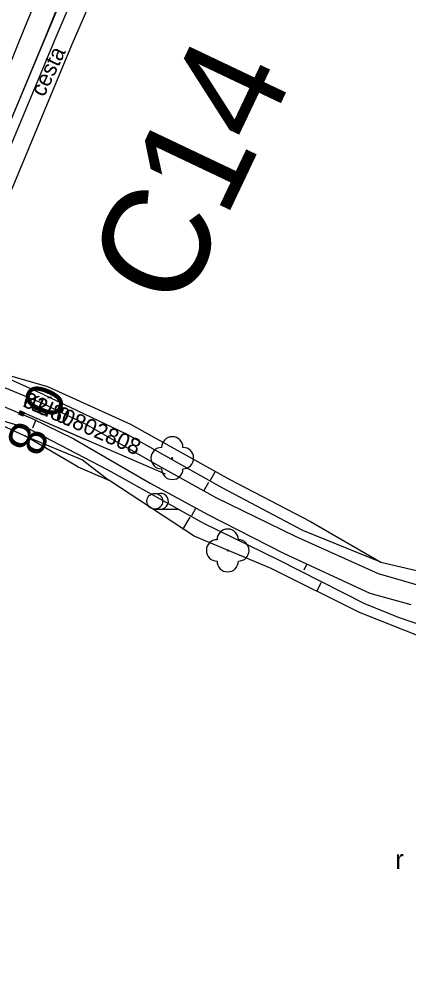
# Model space of a CAD drawing. Extents: x -495905 to -478420, y -1113297 to -1107716.
# Drawn here: x -480058.1 to -479985.2, y -1112482.7 to -1112302 of the extents above; entities that cross this region are included whole.
import ezdxf

# ---------------------------------------------------------------- set-up
doc = ezdxf.new("R2010")
doc.units = 0
for name, color, linetype in [('03_PC_POPIS_NÁVRH', 7, 'Continuous'), ('C14_HECTOMETRY', 7, 'Continuous'), ('C14_HLBODY', 7, 'Continuous'), ('C14_STANICENI', 7, 'Continuous'), ('VODNÍ PLOCHY', 7, 'Continuous'), ('zamereni', 7, 'Continuous')]:
    doc.layers.add(name, color=color, linetype=linetype)

msp = doc.modelspace()

# ---------------------------------------------------------------- linework, layer by layer
at = {"layer": 'C14_HLBODY'}
msp.add_line((-480058.07, -1112375.23), (-480030.8, -1112386.98), dxfattribs=at)
at = {"layer": 'C14_STANICENI'}
msp.add_line((-480058.08, -1112375.23), (-480045.68, -1112380.58), dxfattribs=at)
at = {"layer": 'VODNÍ PLOCHY'}
msp.add_lwpolyline([(-480023.72, -1112234.82), (-480060.04, -1112321.71), (-480077.82, -1112361.86), (-480081.1, -1112369.41), (-480119.94, -1112455.96), (-480127.03, -1112470.47), (-480143.35, -1112485.25), (-480154.98, -1112496.14), (-480172.63, -1112513.19), (-480185.71, -1112531.87), (-480195.21, -1112551.46), (-480218.07, -1112602.75), (-480229.52, -1112628.13), (-480239.29, -1112644.01), (-480290.47, -1112694.55), (-480316.71, -1112714.42), (-480386.12, -1112764.09), (-480452.3, -1112810.94)], dxfattribs=at)
at = {"layer": 'zamereni'}
for p, q in [((-480042.05, -1112267.38), (-480056.97, -1112303.27)), ((-480053.09, -1112305.01), (-480038.42, -1112269.14)), ((-480036.26, -1112270.09), (-480051.23, -1112305.33)), ((-480048.21, -1112306.65), (-480032.94, -1112271.35)), ((-480056.97, -1112303.27), (-480070.65, -1112336.81)), ((-480067, -1112338.41), (-480053.09, -1112305.01)), ((-480051.23, -1112305.33), (-480065.41, -1112339.16)), ((-480062.43, -1112340.8), (-480048.21, -1112306.65)), ((-480064.04, -1112367.46), (-480052.83, -1112370.67)), ((-480053.6, -1112372.14), (-480064.04, -1112367.46)), ((-480054.02, -1112373.71), (-480063.2, -1112369.97)), ((-480052.83, -1112370.67), (-480037.31, -1112377.68)), ((-480066.22, -1112372.24), (-480055.68, -1112376.63)), ((-480053.6, -1112372.14), (-480038.22, -1112379.42)), ((-480045.57, -1112377.74), (-480054.02, -1112373.71)), ((-480066.9, -1112375.4), (-480057.09, -1112379.87)), ((-480066.9, -1112375.4), (-480056.47, -1112378.44)), ((-480055.68, -1112376.63), (-480047.88, -1112380.47)), ((-480056.47, -1112378.44), (-480041.52, -1112386.23)), ((-480054.98, -1112376.92), (-480055.61, -1112378.44)), ((-480031.39, -1112385.87), (-480045.57, -1112377.74)), ((-480037.31, -1112377.68), (-480018.71, -1112388.06)), ((-480047.15, -1112385.67), (-480057.09, -1112379.87)), ((-480057.09, -1112379.87), (-480046.28, -1112384.35)), ((-480020.14, -1112389.6), (-480038.22, -1112379.42)), ((-480047.88, -1112380.47), (-480033.62, -1112388.75)), ((-480047.15, -1112385.67), (-480041.34, -1112388.16)), ((-480046.28, -1112384.35), (-480041.34, -1112388.16)), ((-480029.47, -1112384.06), (-480029.47, -1112384.06)), ((-480041.52, -1112386.23), (-480023.63, -1112396.24)), ((-480021.26, -1112391.45), (-480031.39, -1112385.87)), ((-480021.45, -1112386.53), (-480022.38, -1112388.21)), ((-480025.39, -1112398.67), (-480041.34, -1112388.16)), ((-480033.62, -1112388.75), (-480022.83, -1112394.58)), ((-480023.55, -1112390.19), (-480022.65, -1112388.56)), ((-480018.71, -1112388.06), (-480003.6, -1112395.91)), ((-480005.04, -1112397.56), (-480020.14, -1112389.6)), ((-480006.41, -1112398.73), (-480021.26, -1112391.45)), ((-480032.74, -1112393.58), (-480028.21, -1112393.58)), ((-480025.07, -1112393.37), (-480025.87, -1112394.84)), ((-480022.83, -1112394.58), (-480008.63, -1112401.8)), ((-480027.51, -1112397.41), (-480026.15, -1112395.11)), ((-480023.63, -1112396.24), (-480009.72, -1112403.04)), ((-480003.6, -1112395.91), (-479990.45, -1112403.53)), ((-479990.45, -1112403.53), (-480005.04, -1112397.56)), ((-480010.98, -1112404.71), (-480025.39, -1112398.67)), ((-479990.9, -1112405.67), (-480006.41, -1112398.73)), ((-480019.09, -1112401.32), (-480019.09, -1112401.32)), ((-480008.63, -1112401.8), (-479992.53, -1112409.32)), ((-480009.72, -1112403.04), (-479993.51, -1112411.23)), ((-480004.28, -1112403.83), (-480004.84, -1112405.03)), ((-479990.45, -1112403.53), (-479979.51, -1112406.07)), ((-479994.44, -1112412.93), (-480010.98, -1112404.71)), ((-480002.39, -1112408.98), (-480001.58, -1112407.34)), ((-479981.82, -1112408.28), (-479990.9, -1112405.67)), ((-479992.53, -1112409.32), (-479984.83, -1112411.42)), ((-479993.51, -1112411.23), (-479987.21, -1112413.79)), ((-479981.68, -1112417.97), (-479994.44, -1112412.93)), ((-479987.21, -1112413.79), (-479981.12, -1112415.85))]:
    msp.add_line(p, q, dxfattribs=at)
for centre, radius in [((-480029.47, -1112384.06), 0.1), ((-480032.74, -1112392.11), 1.47), ((-480019.09, -1112401.32), 0.1)]:
    msp.add_circle(centre, radius, dxfattribs=at)
for centre, radius, start, end in [((-480029.47, -1112382.06), 2, 0, 180), ((-480031.47, -1112384.06), 2, 90, 270), ((-480027.47, -1112384.06), 2, 270, 90), ((-480029.47, -1112386.06), 2, 180, 0), ((-480031.67, -1112392.11), 1.47, 270, 111.324), ((-480019.09, -1112399.32), 2, 0, 180), ((-480021.09, -1112401.32), 2, 90, 270), ((-480017.09, -1112401.32), 2, 270, 90), ((-480019.09, -1112403.32), 2, 180, 0)]:
    msp.add_arc(centre, radius, start, end, dxfattribs=at)

# ---------------------------------------------------------------- texts
at = {"layer": '03_PC_POPIS_NÁVRH'}
msp.add_text('C14', height=20, rotation=64.6176, dxfattribs=at).set_placement((-480027.77, -1112356.96))
at = {"layer": 'C14_HECTOMETRY'}
msp.add_text('0.8', height=7, rotation=246.6408, dxfattribs=at).set_placement((-480055.6, -1112369.5))
at = {"layer": 'C14_HLBODY'}
msp.add_text('KÚ 0.802808', height=3, rotation=336.6864, dxfattribs=at).set_placement((-480057.68, -1112374.31))
at = {"layer": 'C14_STANICENI'}
msp.add_text('02.80', height=3, rotation=336.6864, dxfattribs=at).set_placement((-480057.68, -1112374.31))
at = {"layer": 'zamereni'}
msp.add_text(' cesta', height=3, rotation=64.5118, dxfattribs=at).set_placement((-480053.96, -1112317.68))
msp.add_text('r', height=3.6, dxfattribs=at).set_placement((-479987.75, -1112460.87))

doc.saveas('drawing.dxf')
